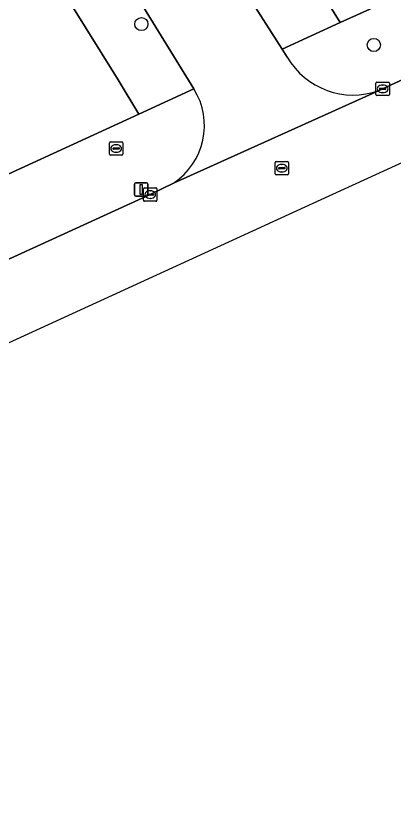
# Model space of a CAD drawing. Extents: x 160377 to 161131, y 383938 to 384853.
# Drawn here: x 160985.8 to 161013.9, y 383944.7 to 384004.7 of the extents above; entities that cross this region are included whole.
import ezdxf

# ---------------------------------------------------------------- set-up
doc = ezdxf.new("R2010")
doc.units = 0
for name, color, linetype in [('IMGEO_Boom', 7, 'Continuous'), ('IMGEO_Brandkraan', 7, 'Continuous'), ('IMGEO_Erf', 7, 'Continuous'), ('IMGEO_Kolk', 7, 'Continuous'), ('IMGEO_Lichtmast', 7, 'Continuous'), ('IMGEO_Rijbaan_lokaal_open', 7, 'Continuous'), ('IMGEO_Rioolput', 7, 'Continuous'), ('IMGEO_Voetpad_open', 7, 'Continuous')]:
    doc.layers.add(name, color=color, linetype=linetype)

msp = doc.modelspace()

# ---------------------------------------------------------------- linework, layer by layer
at = {"layer": 'IMGEO_Boom'}
for centre in [(160995.116, 384004.157), (161012.386, 384002.604)]:
    msp.add_circle(centre, 0.489, dxfattribs=at)
at = {"layer": 'IMGEO_Brandkraan'}
for p, q in [((160992.742, 383994.471), (160992.742, 383995.323)), ((160992.817, 383995.397), (160993.669, 383995.397)), ((160993.743, 383995.323), (160993.743, 383994.471)), ((160993.001, 383994.891), (160993.001, 383994.903)), ((160993.439, 383994.854), (160993.041, 383994.854)), ((160993.044, 383994.94), (160993.442, 383994.94)), ((160993.23, 383995.177), (160993.255, 383995.177)), ((160993.485, 383994.903), (160993.485, 383994.891)), ((160993.669, 383994.397), (160992.817, 383994.397)), ((160993.253, 383994.617), (160993.228, 383994.617))]:
    msp.add_line(p, q, dxfattribs=at)
for points in [[(160992.742, 383994.471), (160992.742, 383995.323)], [(160992.817, 383995.397), (160993.669, 383995.397)], [(160993.743, 383995.323), (160993.743, 383994.471)], [(160993.669, 383994.397), (160992.817, 383994.397)]]:
    msp.add_lwpolyline(points, dxfattribs=at)
for centre, radius, start, end in [((160992.819, 383995.321), 0.0765, 91.55205, 178.44795), ((160992.819, 383995.321), 0.0765, 91.55205, 178.44795), ((160993.667, 383995.321), 0.0765, 1.55205, 88.44795), ((160993.667, 383995.321), 0.0765, 1.55205, 88.44795), ((160993.041, 383994.9), 0.0403, 85.87752, 175.75265), ((160993.038, 383994.89), 0.0366, 178.93798, 274.71019), ((160993.442, 383994.897), 0.043, 264.86636, 352.45326), ((160993.446, 383994.902), 0.0386, 1.73085, 96.63898), ((160992.819, 383994.473), 0.0765, 181.55205, 268.44795), ((160992.819, 383994.473), 0.0765, 181.55205, 268.44795), ((160993.667, 383994.473), 0.0765, 271.55205, 358.44795), ((160993.667, 383994.473), 0.0765, 271.55205, 358.44795)]:
    msp.add_arc(centre, radius, start, end, dxfattribs=at)
for centre, major_axis, ratio, start_param, end_param in [((160993.229, 383994.897), (-0.387, 0.002), 0.722429, 4.712389, 7.853982), ((160993.254, 383994.897), (-0.39, 0.002), 0.717154, 1.570796, 4.712389)]:
    msp.add_ellipse(centre, major_axis=major_axis, ratio=ratio, start_param=start_param, end_param=end_param, dxfattribs=at)
at = {"layer": 'IMGEO_Erf'}
msp.add_lwpolyline([(160934.651, 383982.882), (160958.879, 383991.594), (160958.8, 383991.816), (160974.926, 383997.67), (160976.777, 383992.58), (160960.609, 383986.714), (160962.162, 383982.398), (160994.936, 383997.455), (160993.385, 384000), (160946.315, 384075.646)], dxfattribs=at)
at = {"layer": 'IMGEO_Kolk'}
for p, q in [((161012.545, 383998.912), (161012.545, 383999.764)), ((161012.62, 383999.838), (161013.472, 383999.838)), ((161013.033, 383999.618), (161013.058, 383999.618)), ((161013.546, 383999.764), (161013.546, 383998.912)), ((161012.804, 383999.332), (161012.804, 383999.344)), ((161013.242, 383999.295), (161012.844, 383999.295)), ((161012.847, 383999.381), (161013.245, 383999.381)), ((161013.056, 383999.058), (161013.031, 383999.058)), ((161013.288, 383999.344), (161013.288, 383999.332)), ((161013.472, 383998.838), (161012.62, 383998.838)), ((160995.277, 383991.042), (160995.277, 383991.894)), ((160995.352, 383991.968), (160996.204, 383991.968)), ((160995.765, 383991.748), (160995.79, 383991.748)), ((160996.278, 383991.894), (160996.278, 383991.042)), ((160995.536, 383991.462), (160995.536, 383991.474)), ((160995.974, 383991.425), (160995.576, 383991.425)), ((160995.579, 383991.511), (160995.977, 383991.511)), ((160995.788, 383991.188), (160995.763, 383991.188)), ((160996.02, 383991.474), (160996.02, 383991.462)), ((160996.204, 383990.968), (160995.352, 383990.968))]:
    msp.add_line(p, q, dxfattribs=at)
for points in [[(161012.545, 383998.912), (161012.545, 383999.764)], [(161012.62, 383999.838), (161013.472, 383999.838)], [(161013.546, 383999.764), (161013.546, 383998.912)], [(161013.472, 383998.838), (161012.62, 383998.838)], [(160995.277, 383991.042), (160995.277, 383991.894)], [(160995.352, 383991.968), (160996.204, 383991.968)], [(160996.278, 383991.894), (160996.278, 383991.042)], [(160996.204, 383990.968), (160995.352, 383990.968)]]:
    msp.add_lwpolyline(points, dxfattribs=at)
for centre, radius, start, end in [((161012.622, 383999.762), 0.0765, 91.55205, 178.44795), ((161012.622, 383999.762), 0.0765, 91.55205, 178.44795), ((161013.47, 383999.762), 0.0765, 1.55205, 88.44795), ((161013.47, 383999.762), 0.0765, 1.55205, 88.44795), ((161012.622, 383998.914), 0.0765, 181.55205, 268.44795), ((161012.622, 383998.914), 0.0765, 181.55205, 268.44795), ((161012.844, 383999.341), 0.0403, 85.87752, 175.75265), ((161012.841, 383999.331), 0.0366, 178.93798, 274.71019), ((161013.245, 383999.338), 0.043, 264.86636, 352.45326), ((161013.249, 383999.343), 0.0386, 1.73085, 96.63898), ((161013.47, 383998.914), 0.0765, 271.55205, 358.44795), ((161013.47, 383998.914), 0.0765, 271.55205, 358.44795), ((160995.354, 383991.892), 0.0765, 91.55205, 178.44795), ((160995.354, 383991.892), 0.0765, 91.55205, 178.44795), ((160996.202, 383991.892), 0.0765, 1.55205, 88.44795), ((160996.202, 383991.892), 0.0765, 1.55205, 88.44795), ((160995.354, 383991.044), 0.0765, 181.55205, 268.44795), ((160995.354, 383991.044), 0.0765, 181.55205, 268.44795), ((160995.576, 383991.471), 0.0403, 85.87752, 175.75265), ((160995.573, 383991.461), 0.0366, 178.93798, 274.71019), ((160995.977, 383991.468), 0.043, 264.86636, 352.45326), ((160995.981, 383991.473), 0.0386, 1.73085, 96.63898), ((160996.202, 383991.044), 0.0765, 271.55205, 358.44795), ((160996.202, 383991.044), 0.0765, 271.55205, 358.44795)]:
    msp.add_arc(centre, radius, start, end, dxfattribs=at)
for centre, major_axis, ratio, start_param, end_param in [((161013.032, 383999.338), (-0.387, 0.002), 0.722429, 4.712389, 7.853982), ((161013.057, 383999.338), (-0.39, 0.002), 0.717154, 1.570796, 4.712389), ((160995.764, 383991.468), (-0.387, 0.002), 0.722429, 4.712389, 7.853982), ((160995.789, 383991.468), (-0.39, 0.002), 0.717154, 1.570796, 4.712389)]:
    msp.add_ellipse(centre, major_axis=major_axis, ratio=ratio, start_param=start_param, end_param=end_param, dxfattribs=at)
at = {"layer": 'IMGEO_Lichtmast'}
for p, q in [((160994.607, 383991.444), (160994.607, 383992.244)), ((160994.607, 383992.244), (160994.607, 383991.444)), ((160994.707, 383992.344), (160995.497, 383992.344)), ((160995.497, 383992.344), (160994.707, 383992.344)), ((160995.597, 383992.244), (160995.597, 383991.444)), ((160995.597, 383991.444), (160995.597, 383992.244)), ((160995.497, 383991.344), (160994.707, 383991.344)), ((160994.707, 383991.344), (160995.497, 383991.344))]:
    msp.add_line(p, q, dxfattribs=at)
msp.add_lwpolyline([(160995.027, 383992.219), (160995.177, 383992.219), (160995.177, 383991.469), (160995.027, 383991.469), (160995.027, 383992.219)], dxfattribs=at)
for centre, start, end in [((160994.707, 383992.244), 90, 180), ((160994.707, 383992.244), 90, 180), ((160995.497, 383992.244), 0, 90), ((160995.497, 383992.244), 360, 90), ((160994.707, 383991.444), 180, 270), ((160994.707, 383991.444), 180, 270), ((160995.497, 383991.444), 270, 0), ((160995.497, 383991.444), 270, 0)]:
    msp.add_arc(centre, 0.1, start, end, dxfattribs=at)
at = {"layer": 'IMGEO_Rijbaan_lokaal_open'}
for points in [[(160907.425, 383944.713), (161008.487, 383991.097), (161051.698, 384010.93), (161091.48, 384029.287), (161091.391, 384029.491), (161089.312, 384034.241), (161088.837, 384034.033), (161088.05, 384033.688), (161078.568, 384029.392), (161077.47, 384028.899), (161016.691, 384001.021), (161013.046, 383999.338), (161012.775, 383999.215), (160997.494, 383992.318), (160995.778, 383991.468), (160976.307, 383982.559), (160969.412, 383979.39), (160962.893, 383976.427), (160952.387, 383971.601), (160950.34, 383970.771), (160939.561, 383966.391), (160931.592, 383964.679)], [(161002.972, 384006.385), (160999.157, 384012.684), (160993.115, 384008.919), (160995.283, 384005.427), (160999.017, 383999.33)], [(161005.957, 384001.696), (161005.582, 384002.285), (161002.972, 384006.385)], [(160997.494, 383992.318), (161012.775, 383999.215)]]:
    msp.add_lwpolyline(points, dxfattribs=at)
for centre, radius, start, end in [((161010.851, 384004.536), 5.659, 210.13052, 289.87763), ((160994.678, 383996.601), 5.126, 303.32489, 32.1666)]:
    msp.add_arc(centre, radius, start, end, dxfattribs=at)
at = {"layer": 'IMGEO_Rioolput'}
for p, q in [((161005.053, 383993.006), (161005.053, 383993.858)), ((161005.128, 383993.932), (161005.98, 383993.932)), ((161005.355, 383993.475), (161005.753, 383993.475)), ((161005.541, 383993.712), (161005.566, 383993.712)), ((161006.054, 383993.858), (161006.054, 383993.006)), ((161005.98, 383992.932), (161005.128, 383992.932)), ((161005.312, 383993.426), (161005.312, 383993.438)), ((161005.75, 383993.389), (161005.352, 383993.389)), ((161005.564, 383993.152), (161005.539, 383993.152)), ((161005.796, 383993.438), (161005.796, 383993.426))]:
    msp.add_line(p, q, dxfattribs=at)
for points in [[(161005.053, 383993.006), (161005.053, 383993.858)], [(161005.128, 383993.932), (161005.98, 383993.932)], [(161006.054, 383993.858), (161006.054, 383993.006)], [(161005.98, 383992.932), (161005.128, 383992.932)]]:
    msp.add_lwpolyline(points, dxfattribs=at)
for centre, radius, start, end in [((161005.13, 383993.856), 0.0765, 91.55205, 178.44795), ((161005.13, 383993.856), 0.0765, 91.55205, 178.44795), ((161005.352, 383993.435), 0.0403, 85.87752, 175.75265), ((161005.757, 383993.437), 0.0386, 1.73085, 96.63898), ((161005.978, 383993.856), 0.0765, 1.55205, 88.44795), ((161005.978, 383993.856), 0.0765, 1.55205, 88.44795), ((161005.13, 383993.008), 0.0765, 181.55205, 268.44795), ((161005.13, 383993.008), 0.0765, 181.55205, 268.44795), ((161005.349, 383993.425), 0.0366, 178.93798, 274.71019), ((161005.753, 383993.432), 0.043, 264.86636, 352.45326), ((161005.978, 383993.008), 0.0765, 271.55205, 358.44795), ((161005.978, 383993.008), 0.0765, 271.55205, 358.44795)]:
    msp.add_arc(centre, radius, start, end, dxfattribs=at)
for centre, major_axis, ratio, start_param, end_param in [((161005.54, 383993.432), (-0.387, 0.002), 0.722429, 4.712389, 7.853982), ((161005.565, 383993.432), (-0.39, 0.002), 0.717154, 1.570796, 4.712389)]:
    msp.add_ellipse(centre, major_axis=major_axis, ratio=ratio, start_param=start_param, end_param=end_param, dxfattribs=at)
at = {"layer": 'IMGEO_Voetpad_open'}
for points in [[(160935.949, 384092.225), (160941.035, 384084.064), (160946.315, 384075.646), (160993.385, 384000), (160994.936, 383997.455), (160999.017, 383999.33), (160995.283, 384005.427)], [(161002.972, 384006.385), (161005.582, 384002.285), (161009.9, 384004.269), (160975.962, 384059.006)], [(161077.47, 384028.899), (161078.568, 384029.392), (161078.101, 384030.377), (161088.373, 384035.017), (161088.837, 384034.033), (161089.312, 384034.241), (161089.895, 384034.512), (161087.891, 384038.916), (161087.425, 384039.885), (161087.222, 384039.848), (161083.394, 384038.028), (161080.188, 384036.578), (161073.95, 384033.616), (161047.562, 384021.484), (161045.662, 384020.629), (161015.004, 384006.614), (161009.9, 384004.269), (161005.582, 384002.285), (161005.957, 384001.696)], [(161012.775, 383999.215), (161013.046, 383999.338), (161016.691, 384001.021)], [(160999.017, 383999.33), (160994.936, 383997.455), (160962.162, 383982.398), (160959.669, 383981.332)], [(160962.893, 383976.427), (160969.412, 383979.39), (160968.953, 383980.386), (160975.897, 383983.566), (160976.307, 383982.559), (160995.778, 383991.468), (160997.494, 383992.318)]]:
    msp.add_lwpolyline(points, dxfattribs=at)
msp.add_lwpolyline([(161002.829, 384017.939), (161003.747, 384018.488), (161000, 384024.459), (160997.809, 384027.95), (160996.896, 384027.38), (160994.826, 384030.694), (160995.573, 384031.201), (160988.066, 384043.19), (160987.32, 384042.691), (160979.403, 384055.414), (160978.717, 384056.538), (160978.313, 384057.179), (160976.857, 384059.536), (160975.962, 384059.006), (161009.9, 384004.269), (161015.004, 384006.614), (161014.324, 384008.117), (161013.73, 384007.845), (161013.438, 384008.48), (161009.85, 384006.769)], close=True, dxfattribs=at)
for centre, radius, start, end in [((161010.851, 384004.536), 5.659, 210.13052, 289.87763), ((160994.678, 383996.601), 5.126, 303.32489, 32.1666)]:
    msp.add_arc(centre, radius, start, end, dxfattribs=at)

doc.saveas('drawing.dxf')
